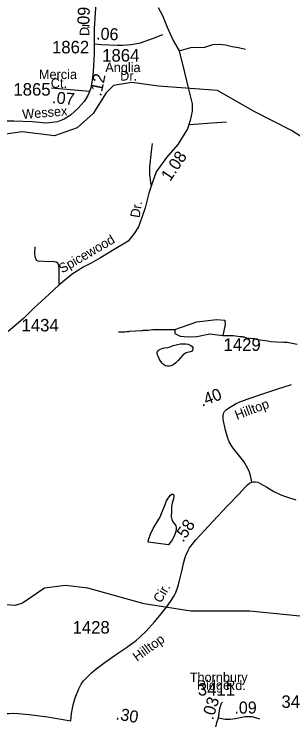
# Model space of a CAD drawing. Extents: x 1547597 to 1699558, y 810033 to 920809.
# Drawn here: x 1597844 to 1600633, y 866479 to 873547 of the extents above; entities that cross this region are included whole.
import ezdxf

# ---------------------------------------------------------------- set-up
doc = ezdxf.new("R2010")
doc.units = 0
for name, color, linetype in [('Exist Hydrographic Creek Single Shore', 7, 'Continuous'), ('Exist Hydrographic Misc Water Feature', 7, 'Continuous'), ('Exist Road Non-System Type 51', 7, 'Continuous'), ('Exist Road Secondary Mileage Hundredths English Label', 7, 'Continuous'), ('Exist Road Secondary Type 51 Attributed', 7, 'Continuous'), ('Exist Road Secondary Type 51 Label', 7, 'Continuous'), ('Exist Road Secondary Type 51 Number Label', 7, 'Continuous')]:
    doc.layers.add(name, color=color, linetype=linetype)

msp = doc.modelspace()

# ---------------------------------------------------------------- linework, layer by layer
at = {"layer": 'Exist Hydrographic Creek Single Shore'}
msp.add_lwpolyline([(1601203.8, 872030.5), (1601038.7, 872110.7), (1600617.6, 872382), (1600244.6, 872570), (1599879.6, 872782.4), (1599289.7, 872825.8), (1599022.6, 872860.8), (1598839.6, 872831.7), (1598763.6, 872757.7), (1598635.7, 872550.2), (1598474.6, 872409.1), (1598248.6, 872328.3), (1597924.6, 872367.6), (1597665.7, 872330.2)], dxfattribs=at)
at = {"layer": 'Exist Hydrographic Misc Water Feature'}
for points in [[(1599452.8, 870387.8), (1599673.4, 870463.7), (1599869.6, 870488.2), (1599952, 870481.5), (1599954.3, 870436.9), (1599932, 870329.8)], [(1598887.5, 870363.6), (1598935.5, 870366.7), (1598951.4, 870364.5), (1598967.4, 870368.3), (1598991.4, 870367.9), (1598999.5, 870371.7), (1599119.6, 870379.7), (1599127.6, 870377.5), (1599135.6, 870381.4), (1599183.6, 870380.6), (1599231.6, 870387.8), (1599452.8, 870387.8), (1599450.6, 870349.9), (1599506.3, 870320.9), (1599586.5, 870314.2), (1599673.4, 870318.7), (1599801.5, 870346.1), (1599905.3, 870331.6), (1599932, 870329.8), (1600038.3, 870328.2), (1600102.1, 870319.2), (1600124.1, 870318.8), (1600130.1, 870314.7), (1600144, 870314.5), (1600150, 870310.3), (1600169.9, 870305.9), (1600241.7, 870298.8), (1600277.5, 870288.2), (1600381.3, 870274.5), (1600409.2, 870268), (1600529, 870259.9), (1600537, 870263.8), (1600545, 870261.6), (1600577, 870263.2), (1600676.7, 870241.5)], [(1599298.4, 870187.1), (1599315.6, 870196), (1599344.1, 870204.2), (1599381.7, 870209.1), (1599404.4, 870215.8), (1599435.5, 870227.2), (1599479.6, 870236.8), (1599509.8, 870244), (1599531.8, 870244.8), (1599561.2, 870244.4), (1599586, 870240.4), (1599613.1, 870227.7), (1599624.3, 870218.5), (1599630.5, 870207.6), (1599632.5, 870191.5), (1599628.6, 870180.2), (1599619.4, 870169.7), (1599609.6, 870164.4), (1599590.9, 870160.3), (1599565, 870154.3), (1599548.3, 870145.9), (1599531, 870131.6), (1599507.1, 870105.6), (1599484.8, 870076.4), (1599462, 870054.6), (1599434.9, 870033.5), (1599414.9, 870023.6), (1599396.7, 870021.7), (1599375.3, 870021.4), (1599358.7, 870025.9), (1599338.3, 870036.9), (1599323.6, 870051.5), (1599301.4, 870082.9), (1599283.6, 870122.4), (1599277.3, 870133.7), (1599274.3, 870145.6), (1599275.5, 870160), (1599283.7, 870174.4), (1599298.4, 870187.1)], [(1599190.7, 868290.9), (1599209.5, 868339.8), (1599235.6, 868396.7), (1599272.6, 868456.3), (1599292.1, 868488.8), (1599307.9, 868519.4), (1599322.9, 868554.7), (1599350, 868624.4), (1599365.1, 868666), (1599383.7, 868698.5), (1599408.6, 868730), (1599423.2, 868740.8), (1599430.5, 868740.7), (1599436.8, 868736.1), (1599441.2, 868726), (1599442.9, 868715.1), (1599438.1, 868693.3), (1599425.8, 868648), (1599419.8, 868613.6), (1599416.7, 868569.1), (1599416, 868512.7), (1599421.1, 868486.2), (1599431.7, 868462.4), (1599447.8, 868442.2), (1599460.3, 868423.9), (1599464.7, 868407.5), (1599465.4, 868384.8), (1599459.5, 868354), (1599446.4, 868317.8), (1599424.2, 868282.6), (1599389, 868232.2), (1599185.8, 868257.4), (1599185.9, 868270.1), (1599190.7, 868290.9)], [(1601422.3, 867051.2), (1601292.4, 866991.2), (1601204.1, 867097.9), (1601097.6, 867304.5), (1601011, 867381.2), (1600878.1, 867519.7), (1600769.5, 867509.6), (1600203.6, 867568), (1599611.6, 867566.9), (1599145.6, 867642), (1598580.6, 867797.8), (1598356.6, 867825.4), (1598147.6, 867796.8), (1597928.6, 867647), (1597853.6, 867625.5), (1597719.6, 867634.8), (1597188.6, 867816.2)]]:
    msp.add_lwpolyline(points, dxfattribs=at)
at = {"layer": 'Exist Road Non-System Type 51'}
for points in [[(1598927.6, 873234.8), (1599013.4, 873241.4), (1599109.4, 873258.7), (1599239.8, 873305.5), (1599332.9, 873343.7)], [(1599494.1, 873179.7), (1599610.1, 873211.3), (1599752.4, 873216.6), (1599831.5, 873243), (1599897, 873246.4), (1599956.9, 873238), (1600026.6, 873221.9), (1600089.9, 873211.3), (1600158.4, 873195.5)], [(1599596.7, 872441.6), (1599825.5, 872459), (1599967.4, 872467.9)], [(1599216.4, 871833.6), (1599202.2, 871942), (1599202.1, 872016.4), (1599217.5, 872172.2), (1599228.1, 872250)], [(1598293, 870832.4), (1598294.5, 870994.2), (1598290.8, 871030.3), (1598280.9, 871052.3), (1598263.5, 871063.3), (1598243.1, 871066.7), (1598141.1, 871069.6), (1598085.2, 871073.9), (1598072.1, 871080.8), (1598065.3, 871090.1), (1598055.2, 871115.2), (1598051.9, 871148.2), (1598054.4, 871216.2)]]:
    msp.add_lwpolyline(points, dxfattribs=at)
at = {"layer": 'Exist Road Secondary Type 51 Attributed'}
msp.add_line((1598597.2, 872772.1), (1598218.8, 872806.6), dxfattribs=at)
for points in [[(1598671.5, 873753.2), (1598663.8, 873712.7), (1598643.8, 873402), (1598644.6, 873248.1)], [(1599285.9, 873611.7), (1599328.7, 873531.7), (1599374.3, 873414.6), (1599434.3, 873283.3), (1599494.1, 873179.7), (1599548.2, 872963.8), (1599591.2, 872781.8), (1599625.5, 872647.6), (1599625.5, 872573.4), (1599605.5, 872482), (1599577, 872399.2), (1599482.8, 872242.1), (1599368.6, 872112.2), (1599265.9, 871966.6), (1599220.2, 871843.8), (1599191.7, 871755.3), (1599154.6, 871605.6), (1599120.4, 871508.6), (1599089, 871417.2), (1599046.2, 871348.6), (1598986.2, 871274.4), (1598843.8, 871189.8), (1598707.2, 871104.9), (1598614.6, 871051.6), (1598542.5, 871016.2), (1598425.9, 870943.3), (1598295, 870834.3), (1598192.4, 870737.3), (1598043.4, 870604.5), (1597937.3, 870497.5), (1597783.2, 870366.9)], [(1598644.6, 873248.1), (1598643.7, 873144.2), (1598636.2, 872972.3), (1598625.6, 872884.4), (1598610.9, 872808.5), (1598597.2, 872772.1)], [(1598644.6, 873248.1), (1598715.6, 873241.9), (1598873.8, 873234.8), (1598927.6, 873234.8)], [(1598597.2, 872772.1), (1598582.3, 872732.8), (1598545.9, 872673.1), (1598485.5, 872603.7), (1598408.8, 872534.4), (1598344.6, 872494.9), (1598276.4, 872467.5), (1598166.5, 872454.3), (1598023.1, 872467.6), (1597839.2, 872474.1), (1597667, 872475.8), (1597532, 872475.8), (1597286.4, 872475.8), (1597151.1, 872476.7)], [(1600220.8, 868859.2), (1600213.7, 868897.9), (1600208, 868927.9), (1600199.2, 868958.3), (1600186, 868988.2), (1600167.5, 869019.3), (1600141, 869065.5), (1600034.5, 869200.8), (1600014.2, 869230.7), (1599995.7, 869264.6), (1599977.6, 869309.6), (1599958.2, 869379.6), (1599934, 869488), (1599934, 869525.4), (1599939.7, 869547), (1599949.9, 869567.7), (1599965.7, 869583.1), (1599999.2, 869606.2), (1600065.7, 869645.9), (1600119.9, 869670.1), (1600291.2, 869730), (1600482.9, 869794.7), (1600617.2, 869836.6)], [(1598410.4, 866470.9), (1598416.6, 866544), (1598435.5, 866629.3), (1598454.5, 866698.9), (1598489.7, 866788.9), (1598513.9, 866835.2), (1598539, 866869.1), (1598617.4, 866949.5), (1598664.6, 866989.1), (1598779.1, 867073.9), (1598879.1, 867143.3), (1598968.9, 867205.4), (1599067.6, 867278.7), (1599106.4, 867312.2), (1599165.4, 867367.9), (1599247.8, 867459.6), (1599300.6, 867523.2), (1599367.1, 867607.8), (1599409.4, 867664.4), (1599444.7, 867721.6), (1599460.1, 867754), (1599482.1, 867812.2), (1599495.3, 867860.2), (1599520.4, 867968.3), (1599537.2, 868045.8), (1599550.8, 868095.4), (1599560.9, 868126.7), (1599584.7, 868176.2), (1599599.3, 868201.3), (1599624.4, 868235.7), (1599663.1, 868282.8), (1599704.5, 868329.5), (1599749, 868376.4), (1599832.3, 868464.9), (1599976.3, 868619.3), (1600093, 868740.9), (1600158.7, 868812.7), (1600179.8, 868833.2), (1600198.3, 868848.2), (1600220.8, 868859.2)], [(1600220.8, 868859.2), (1600238.8, 868862.7), (1600259.5, 868862.9), (1600282.9, 868857.9), (1600305.8, 868847.7), (1600372.7, 868809.4), (1600442.8, 868766.5), (1600510.6, 868733.4), (1600558.6, 868714.9), (1600662.1, 868682.3)], [(1599887.4, 866498), (1599901.3, 866593.4), (1599919.9, 866647), (1599927.8, 866657.2)], [(1596916.7, 865930.2), (1596990.7, 866002.7), (1597068.9, 866076.3), (1597119.8, 866133.3), (1597185.9, 866198.9), (1597305.7, 866313.9), (1597329, 866335.5), (1597422, 866409.5), (1597456.8, 866434.1), (1597509.2, 866464.1), (1597553.2, 866485.4), (1597646.6, 866517.5), (1597706.1, 866532.8), (1597761.6, 866541.2), (1597794.2, 866544.2), (1597831.6, 866545.6), (1597885.4, 866543.6), (1597995.5, 866533.5), (1598178.7, 866508.3), (1598275.2, 866493.1), (1598410.4, 866470.9)], [(1599857, 866207.4), (1599852.5, 866283.8), (1599859.5, 866390.9), (1599873.4, 866451.4), (1599887.4, 866498)], [(1599887.4, 866498), (1599954.8, 866486.3), (1600006, 866486.3), (1600059.5, 866493.3), (1600152.5, 866511.9), (1600224.6, 866511.9), (1600299, 866488.7)]]:
    msp.add_lwpolyline(points, dxfattribs=at)

# ---------------------------------------------------------------- texts
at = {"layer": 'Exist Road Secondary Mileage Hundredths English Label'}
for s, rotation, p in [('.09', 88.15431, (1598594.3, 873394.7)), ('.06', 357.44429, (1598662.1, 873293.5)), ('.12', 78.31745, (1598714.7, 872718.5)), ('.07', 354.79433, (1598220.7, 872655.2)), ('1.08', 56.04339, (1599403.9, 871864.3)), ('.40', 20.84629, (1599724.3, 869614.3)), ('.58', 55.73468, (1599534.3, 868251)), ('.03', 73.28146, (1599833.6, 866472.9)), ('.09', 0.00002, (1600047.4, 866542.2)), ('.30', 350.07994, (1598855.8, 866485.1))]:
    msp.add_text(s, height=120, rotation=rotation, dxfattribs=at).set_placement(p)
at = {"layer": 'Exist Road Secondary Type 51 Label'}
for s, rotation, p in [('Dr.', 89.10342, (1598594.7, 873327)), ('Wessex', 4.59887, (1597928.7, 872496.3)), ('Dr.', 80.89356, (1599098.1, 871502.4)), ('Spicewood', 30.27024, (1598324.4, 870948.8)), ('Hilltop', 20.84618, (1600073.5, 869482.3)), ('Cir.', 59.75972, (1599311.7, 867642.3)), ('Hilltop', 36.21094, (1599074.3, 867059.1))]:
    msp.add_text(s, height=95, rotation=rotation, dxfattribs=at).set_placement(p)
for s, p in [('Anglia', (1598755.7, 872966.2)), ('Mercia', (1598091.8, 872896.1)), ('Dr.', (1598904.5, 872881.5)), ('Ct.', (1598210.4, 872808.4)), ('Thornbury', (1599600.5, 866858.3)), ('Ridge', (1599672.4, 866780.4)), ('Rd.', (1599964.4, 866777.5))]:
    msp.add_text(s, height=95, dxfattribs=at).set_placement(p)
at = {"layer": 'Exist Road Secondary Type 51 Number Label'}
for s, p in [('1862', (1598222.9, 873153.8)), ('1864', (1598724.8, 873071.3)), ('1865', (1597836.6, 872730.7)), ('1434', (1597917.8, 870369.3)), ('1429', (1599938.8, 870174.4)), ('1428', (1598428.5, 867343.5)), ('3411', (1599681.9, 866722.8)), ('3412', (1600518.3, 866599.1))]:
    msp.add_text(s, height=125, dxfattribs=at).set_placement(p)

doc.saveas('drawing.dxf')
